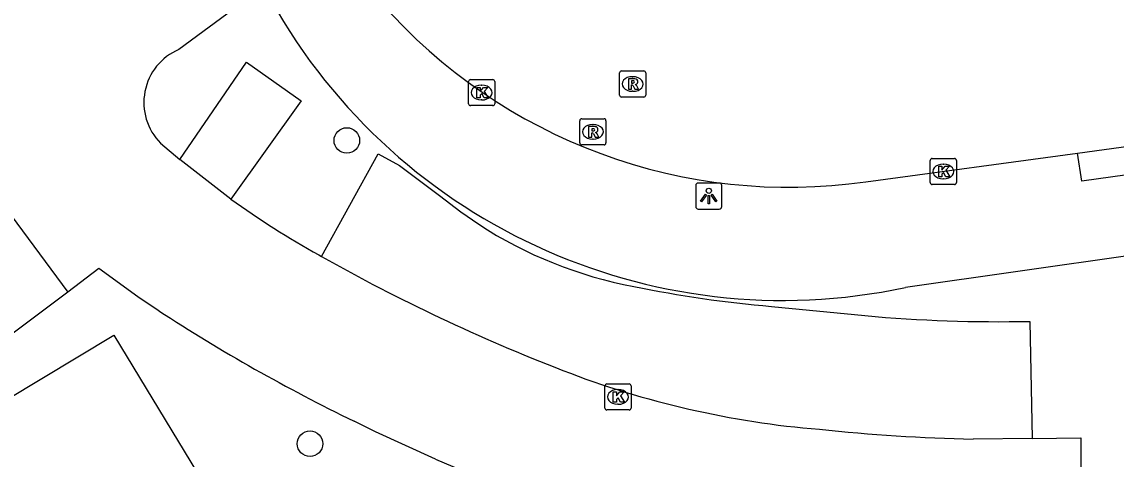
# Model space of a CAD drawing. Extents: x 158461 to 159795, y 387220 to 388672.
# Drawn here: x 158866.61 to 158908.52, y 387437.15 to 387453.91 of the extents above; entities that cross this region are included whole.
import ezdxf

# ---------------------------------------------------------------- set-up
doc = ezdxf.new("R2010")
doc.units = 0
for name, color, linetype in [('IMGEO_Boom', 7, 'Continuous'), ('IMGEO_Kolk', 7, 'Continuous'), ('IMGEO_Lichtpunt', 7, 'Continuous'), ('IMGEO_Pand', 7, 'Continuous'), ('IMGEO_Parkeervlak_open', 7, 'Continuous'), ('IMGEO_Rijbaan_lokaal_gesloten', 7, 'Continuous'), ('IMGEO_Rijbaan_lokaal_open', 7, 'Continuous'), ('IMGEO_Rioolput', 7, 'Continuous'), ('IMGEO_Voetpad_open', 7, 'Continuous')]:
    doc.layers.add(name, color=color, linetype=linetype)

msp = doc.modelspace()

# ---------------------------------------------------------------- linework, layer by layer
at = {"layer": 'IMGEO_Boom'}
for centre in [(158879.053, 387449.361), (158877.643, 387437.739)]:
    msp.add_circle(centre, 0.489, dxfattribs=at)
at = {"layer": 'IMGEO_Kolk'}
for p, q in [((158883.715, 387450.77), (158883.715, 387451.622)), ((158883.79, 387451.696), (158884.642, 387451.696)), ((158884.716, 387451.622), (158884.716, 387450.77)), ((158884.203, 387451.476), (158884.228, 387451.476)), ((158884.642, 387450.696), (158883.79, 387450.696)), ((158884.226, 387450.916), (158884.201, 387450.916)), ((158901.401, 387447.747), (158901.401, 387448.599)), ((158901.476, 387448.673), (158902.328, 387448.673)), ((158902.402, 387448.599), (158902.402, 387447.747)), ((158901.889, 387448.453), (158901.914, 387448.453)), ((158901.912, 387447.893), (158901.887, 387447.893)), ((158902.328, 387447.673), (158901.476, 387447.673)), ((158888.938, 387439.106), (158888.938, 387439.958)), ((158889.013, 387440.032), (158889.865, 387440.032)), ((158889.426, 387439.812), (158889.451, 387439.812)), ((158889.939, 387439.958), (158889.939, 387439.106)), ((158889.865, 387439.032), (158889.013, 387439.032)), ((158889.449, 387439.252), (158889.424, 387439.252))]:
    msp.add_line(p, q, dxfattribs=at)
for points in [[(158883.715, 387450.77), (158883.715, 387451.622)], [(158883.79, 387451.696), (158884.642, 387451.696)], [(158884.716, 387451.622), (158884.716, 387450.77)], [(158884.036, 387451.396), (158884.159, 387451.396), (158884.159, 387451.245), (158884.289, 387451.396), (158884.453, 387451.396), (158884.307, 387451.245), (158884.46, 387450.996), (158884.308, 387450.996), (158884.223, 387451.16), (158884.159, 387451.093), (158884.159, 387450.996), (158884.036, 387450.996), (158884.036, 387451.396)], [(158884.642, 387450.696), (158883.79, 387450.696)], [(158901.401, 387447.747), (158901.401, 387448.599)], [(158901.476, 387448.673), (158902.328, 387448.673)], [(158902.402, 387448.599), (158902.402, 387447.747)], [(158901.722, 387448.373), (158901.845, 387448.373), (158901.845, 387448.222), (158901.975, 387448.373), (158902.139, 387448.373), (158901.993, 387448.222), (158902.146, 387447.973), (158901.994, 387447.973), (158901.909, 387448.137), (158901.845, 387448.07), (158901.845, 387447.973), (158901.722, 387447.973), (158901.722, 387448.373)], [(158902.328, 387447.673), (158901.476, 387447.673)], [(158888.938, 387439.106), (158888.938, 387439.958)], [(158889.013, 387440.032), (158889.865, 387440.032)], [(158889.939, 387439.958), (158889.939, 387439.106)], [(158889.259, 387439.732), (158889.382, 387439.732), (158889.382, 387439.581), (158889.512, 387439.732), (158889.676, 387439.732), (158889.53, 387439.581), (158889.683, 387439.332), (158889.531, 387439.332), (158889.446, 387439.496), (158889.382, 387439.429), (158889.382, 387439.332), (158889.259, 387439.332), (158889.259, 387439.732)], [(158889.865, 387439.032), (158889.013, 387439.032)]]:
    msp.add_lwpolyline(points, dxfattribs=at)
for centre, start, end in [((158883.792, 387451.62), 91.552, 178.448), ((158883.792, 387451.62), 91.552, 178.448), ((158884.64, 387451.62), 1.552, 88.448), ((158884.64, 387451.62), 1.552, 88.448), ((158883.792, 387450.772), 181.552, 268.448), ((158883.792, 387450.772), 181.552, 268.448), ((158884.64, 387450.772), 271.552, 358.448), ((158884.64, 387450.772), 271.552, 358.448), ((158901.478, 387448.597), 91.552, 178.448), ((158901.478, 387448.597), 91.552, 178.448), ((158902.326, 387448.597), 1.552, 88.448), ((158902.326, 387448.597), 1.552, 88.448), ((158901.478, 387447.749), 181.552, 268.448), ((158901.478, 387447.749), 181.552, 268.448), ((158902.326, 387447.749), 271.552, 358.448), ((158902.326, 387447.749), 271.552, 358.448), ((158889.015, 387439.956), 91.552, 178.448), ((158889.015, 387439.956), 91.552, 178.448), ((158889.863, 387439.956), 1.552, 88.448), ((158889.863, 387439.956), 1.552, 88.448), ((158889.015, 387439.108), 181.552, 268.448), ((158889.015, 387439.108), 181.552, 268.448), ((158889.863, 387439.108), 271.552, 358.448), ((158889.863, 387439.108), 271.552, 358.448)]:
    msp.add_arc(centre, 0.0765, start, end, dxfattribs=at)
for centre, major_axis, ratio, start_param, end_param in [((158884.202, 387451.196), (-0.387, 0.002), 0.722429, 4.712389, 7.853982), ((158884.227, 387451.196), (-0.39, 0.002), 0.717154, 1.570796, 4.712389), ((158901.888, 387448.173), (-0.387, 0.002), 0.722429, 4.712389, 7.853982), ((158901.913, 387448.173), (-0.39, 0.002), 0.717154, 1.570796, 4.712389), ((158889.425, 387439.532), (-0.387, 0.002), 0.722429, 4.712389, 7.853982), ((158889.45, 387439.532), (-0.39, 0.002), 0.717154, 1.570796, 4.712389)]:
    msp.add_ellipse(centre, major_axis=major_axis, ratio=ratio, start_param=start_param, end_param=end_param, dxfattribs=at)
at = {"layer": 'IMGEO_Lichtpunt'}
for p, q in [((158892.418, 387447.635), (158892.418, 387446.828)), ((158892.418, 387447.635), (158892.418, 387446.828)), ((158893.32, 387447.73), (158892.512, 387447.73)), ((158893.32, 387447.73), (158892.512, 387447.73)), ((158893.414, 387446.828), (158893.414, 387447.635)), ((158893.414, 387446.828), (158893.414, 387447.635)), ((158892.512, 387446.734), (158893.32, 387446.734)), ((158892.512, 387446.734), (158893.32, 387446.734))]:
    msp.add_line(p, q, dxfattribs=at)
for points in [[(158892.792, 387447.299), (158892.831, 387447.271), (158892.643, 387447.009), (158892.605, 387447.036), (158892.792, 387447.299)], [(158892.894, 387447.251), (158892.941, 387447.251), (158892.941, 387446.929), (158892.894, 387446.929), (158892.894, 387447.251)], [(158893.004, 387447.271), (158893.042, 387447.298), (158893.229, 387447.036), (158893.19, 387447.008), (158893.004, 387447.271)]]:
    msp.add_lwpolyline(points, dxfattribs=at)
msp.add_circle((158892.917, 387447.433), 0.0994, dxfattribs=at)
for centre, start, end in [((158892.512, 387447.635), 90, 180), ((158892.512, 387447.635), 90, 180), ((158893.32, 387447.635), 0, 90), ((158893.32, 387447.635), 0, 90), ((158892.512, 387446.828), 180, 270), ((158892.512, 387446.828), 180, 270), ((158893.32, 387446.828), 270, 0), ((158893.32, 387446.828), 270, 360)]:
    msp.add_arc(centre, 0.0946, start, end, dxfattribs=at)
at = {"layer": 'IMGEO_Pand'}
msp.add_lwpolyline([(158867.166, 387430.102), (158865.617, 387432.671), (158862.731, 387437.455), (158863.221, 387437.75), (158870.128, 387441.906), (158877.011, 387430.547), (158877.433, 387430.797), (158878.349, 387431.277), (158880.936, 387430.633), (158881.749, 387429.377), (158885.792, 387431.831), (158892.702, 387420.438), (158893.07, 387420.653), (158893.246, 387420.373), (158885.536, 387415.704)], dxfattribs=at)
at = {"layer": 'IMGEO_Parkeervlak_open'}
for points in [[(158872.651, 387448.631), (158875.213, 387452.359), (158877.303, 387450.882), (158874.613, 387447.115)], [(158878.087, 387444.914), (158880.247, 387448.844), (158881.066, 387448.407), (158882.606, 387447.258), (158883.419, 387446.633), (158884.105, 387446.148)], [(158868.364, 387443.543), (158863.191, 387439.674), (158862.315, 387439.019), (158859.493, 387442.831), (158865.534, 387447.366)], [(158895.32, 387443.002), (158898.898, 387442.649)], [(158905.213, 387442.429), (158905.298, 387437.945)]]:
    msp.add_lwpolyline(points, dxfattribs=at)
for centre, radius, start, end in [((158893.085, 387459.953), 16.469, 236.9555, 259.3652), ((158899.016, 387487.043), 44.195, 258.2902, 265.2033), ((158904.027, 387499.132), 56.715, 264.8113, 271.1982)]:
    msp.add_arc(centre, radius, start, end, dxfattribs=at)
at = {"layer": 'IMGEO_Rijbaan_lokaal_gesloten'}
for points in [[(158907.04, 387448.873), (158912.798, 387449.665)], [(158898.93, 387447.778), (158907.04, 387448.873)]]:
    msp.add_lwpolyline(points, dxfattribs=at)
msp.add_arc((158895.992, 387468.359), 20.79, 221.2558, 278.1232, dxfattribs=at)
at = {"layer": 'IMGEO_Rijbaan_lokaal_open'}
for points in [[(158875.861, 387455.245), (158872.617, 387452.848)], [(158871.917, 387449.258), (158872.651, 387448.631)], [(158874.613, 387447.115), (158872.651, 387448.631)], [(158865.534, 387447.366), (158868.364, 387443.543)], [(158877.975, 387444.977), (158878.087, 387444.914)], [(158871.848, 387442.837), (158871.448, 387443.1), (158871.049, 387443.366), (158869.559, 387444.453), (158868.364, 387443.543)], [(158882.452, 387437.149), (158880.157, 387438.198), (158879.331, 387438.601)], [(158905.298, 387437.945), (158903.048, 387437.92)], [(158905.298, 387437.945), (158907.163, 387437.965), (158907.173, 387432.899), (158905.283, 387432.906)]]:
    msp.add_lwpolyline(points, dxfattribs=at)
for centre, radius, start, end in [((158873.495, 387450.814), 2.216, 113.3331, 224.6), ((158895.375, 387476.052), 35.615, 234.3399, 240.753), ((158912.992, 387506.857), 71.101, 240.59836, 248.83577), ((158909.388, 387500.426), 68.744, 236.9008, 244.07226), ((158899.982, 387473.124), 34.946, 248.7602, 265.3553), ((158904.496, 387507.598), 69.693, 263.95092, 268.80929), ((158909.446, 387498.973), 67.46, 246.41253, 251.31572)]:
    msp.add_arc(centre, radius, start, end, dxfattribs=at)
at = {"layer": 'IMGEO_Rioolput'}
for p, q in [((158889.5, 387451.1), (158889.5, 387451.952)), ((158889.575, 387452.026), (158890.427, 387452.026)), ((158890.501, 387451.952), (158890.501, 387451.1)), ((158889.988, 387451.806), (158890.013, 387451.806)), ((158890.011, 387451.246), (158889.986, 387451.246)), ((158890.427, 387451.026), (158889.575, 387451.026)), ((158887.976, 387449.268), (158887.976, 387450.12)), ((158888.051, 387450.194), (158888.903, 387450.194)), ((158888.464, 387449.974), (158888.489, 387449.974)), ((158888.977, 387450.12), (158888.977, 387449.268)), ((158888.487, 387449.414), (158888.462, 387449.414)), ((158888.903, 387449.194), (158888.051, 387449.194))]:
    msp.add_line(p, q, dxfattribs=at)
for points in [[(158889.5, 387451.1), (158889.5, 387451.952)], [(158889.575, 387452.026), (158890.427, 387452.026)], [(158890.501, 387451.952), (158890.501, 387451.1)], [(158890.089, 387451.724), (158889.837, 387451.726), (158889.837, 387451.326)], [(158890.015, 387451.645), (158889.961, 387451.645), (158889.961, 387451.564)], [(158889.961, 387451.564), (158890.013, 387451.564)], [(158889.837, 387451.326), (158889.961, 387451.326), (158889.961, 387451.488), (158889.972, 387451.488)], [(158890.019, 387451.459), (158890.09, 387451.326), (158890.23, 387451.326), (158890.165, 387451.452)], [(158890.427, 387451.026), (158889.575, 387451.026)], [(158887.976, 387449.268), (158887.976, 387450.12)], [(158888.051, 387450.194), (158888.903, 387450.194)], [(158888.565, 387449.892), (158888.313, 387449.894), (158888.313, 387449.494)], [(158888.977, 387450.12), (158888.977, 387449.268)], [(158888.313, 387449.494), (158888.437, 387449.494), (158888.437, 387449.656), (158888.448, 387449.656)], [(158888.491, 387449.813), (158888.437, 387449.813), (158888.437, 387449.732)], [(158888.437, 387449.732), (158888.489, 387449.732)], [(158888.495, 387449.627), (158888.566, 387449.494), (158888.706, 387449.494), (158888.641, 387449.62)], [(158888.903, 387449.194), (158888.051, 387449.194)]]:
    msp.add_lwpolyline(points, dxfattribs=at)
for centre, radius, start, end in [((158889.577, 387451.95), 0.0765, 91.552, 178.448), ((158889.577, 387451.95), 0.0765, 91.552, 178.448), ((158890.425, 387451.95), 0.0765, 1.552, 88.448), ((158890.425, 387451.95), 0.0765, 1.552, 88.448), ((158889.997, 387451.753), 0.19, 274.7715, 282.9687), ((158890.021, 387451.549), 0.0964, 77.0061, 93.1865), ((158890.035, 387451.606), 0.0378, 276.6634, 79.6772), ((158890.088, 387451.614), 0.109, 350.3612, 89.416), ((158890.086, 387451.614), 0.112, 277.5842, 350.9817), ((158889.577, 387451.102), 0.0765, 181.552, 268.448), ((158889.577, 387451.102), 0.0765, 181.552, 268.448), ((158889.971, 387451.435), 0.0533, 26.0293, 88.6989), ((158890.07, 387451.399), 0.108, 29.5134, 73.7905), ((158890.425, 387451.102), 0.0765, 271.552, 358.448), ((158890.425, 387451.102), 0.0765, 271.552, 358.448), ((158888.053, 387450.118), 0.0765, 91.552, 178.448), ((158888.053, 387450.118), 0.0765, 91.552, 178.448), ((158888.564, 387449.782), 0.109, 350.3612, 89.416), ((158888.901, 387450.118), 0.0765, 1.552, 88.448), ((158888.901, 387450.118), 0.0765, 1.552, 88.448), ((158888.447, 387449.603), 0.0533, 26.0293, 88.6989), ((158888.473, 387449.921), 0.19, 274.7715, 282.9687), ((158888.497, 387449.717), 0.0964, 77.0061, 93.1865), ((158888.511, 387449.774), 0.0378, 276.6634, 79.6772), ((158888.562, 387449.782), 0.112, 277.5842, 350.9817), ((158888.546, 387449.567), 0.108, 29.5134, 73.7905), ((158888.053, 387449.27), 0.0765, 181.552, 268.448), ((158888.053, 387449.27), 0.0765, 181.552, 268.448), ((158888.901, 387449.27), 0.0765, 271.552, 358.448), ((158888.901, 387449.27), 0.0765, 271.552, 358.448)]:
    msp.add_arc(centre, radius, start, end, dxfattribs=at)
for centre, major_axis, ratio, start_param, end_param in [((158889.987, 387451.526), (-0.387, 0.002), 0.722429, 4.712389, 7.853982), ((158890.012, 387451.526), (-0.39, 0.002), 0.717154, 1.570796, 4.712389), ((158888.463, 387449.694), (-0.387, 0.002), 0.722429, 4.712389, 7.853982), ((158888.488, 387449.694), (-0.39, 0.002), 0.717154, 1.570796, 4.712389)]:
    msp.add_ellipse(centre, major_axis=major_axis, ratio=ratio, start_param=start_param, end_param=end_param, dxfattribs=at)
at = {"layer": 'IMGEO_Voetpad_open'}
for points in [[(159004.113, 387458.902), (158999.01, 387458.217), (158989.379, 387456.925), (158973.012, 387454.73), (158964.768, 387453.624), (158962.694, 387453.346), (158918.158, 387447.372), (158913.387, 387446.696), (158913.533, 387445.59), (158900.447, 387443.729)], [(158917.307, 387447.986), (158915.448, 387449.312), (158915.099, 387449.428), (158915.161, 387448.908), (158907.199, 387447.804), (158907.04, 387448.873)]]:
    msp.add_lwpolyline(points, dxfattribs=at)
msp.add_arc((158895.756, 387465.7), 22.466, 208.0279, 282.052, dxfattribs=at)

doc.saveas('drawing.dxf')
